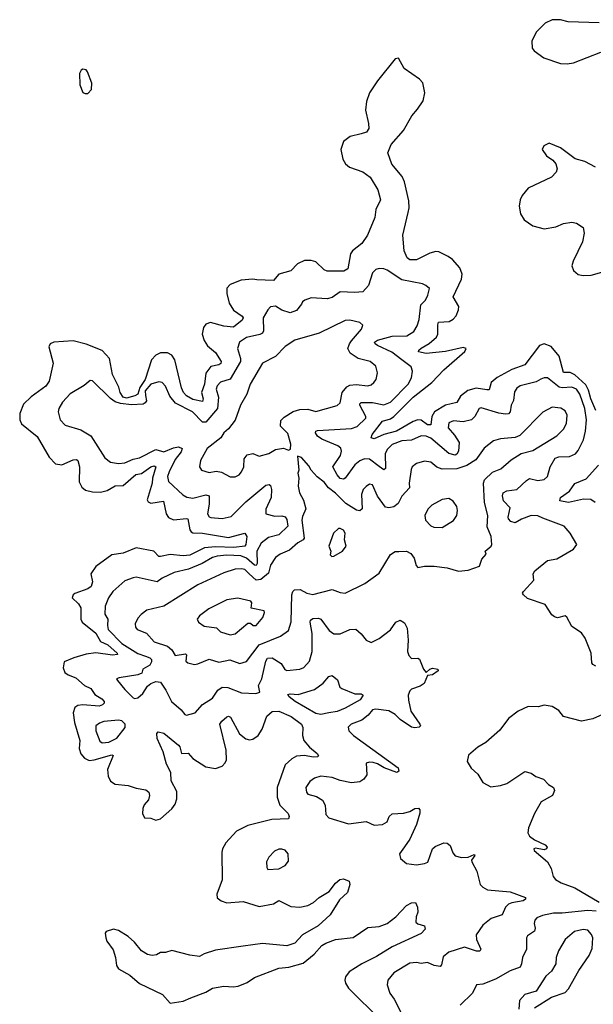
# Model space of a CAD drawing. Extents: x 1954678 to 2060275, y 904822 to 1016299.
# Tile 448 of 467: x 2034815 to 2038358, y 998085 to 1004167. Entities that reach past the tile are written whole.
import ezdxf

# ---------------------------------------------------------------- set-up
doc = ezdxf.new("R2010")
doc.units = 0

msp = doc.modelspace()

# ---------------------------------------------------------------- linework, layer by layer
at = {"layer": '0CON20XD'}
for points in [[(2038395, 1004147.7), (2038203.7, 1004153.7), (2038155, 1004166.9), (2038104.5, 1004165.5), (2038061.8, 1004145), (2038005, 1004089.4), (2037979.2, 1004035), (2037980.7, 1003990.7), (2037992, 1003975), (2038051.7, 1003931.7), (2038155, 1003896.9), (2038196.2, 1003893.8), (2038235, 1003900.9), (2038405, 1003965.3)], [(2038372.9, 1001752.9), (2038342.5, 1001825), (2038329.5, 1001879.5), (2038311.8, 1001911.8), (2038245, 1001974.3), (2038215, 1001987.7), (2038175, 1001987.1), (2038148.2, 1002088.2), (2038098.1, 1002148.1), (2038055, 1002165.5), (2038025, 1002154.5), (2037935.5, 1002034.5), (2037855, 1002006.4), (2037763.6, 1001956.4), (2037727.6, 1001925), (2037715, 1001881.2), (2037700.4, 1001880.4), (2037635, 1001891), (2037582.9, 1001877.1), (2037537.6, 1001842.4), (2037515, 1001803.2), (2037445, 1001786), (2037377.9, 1001745), (2037360.9, 1001715), (2037355, 1001664.5), (2037335, 1001664.4), (2037295, 1001693.9), (2037275, 1001695.6), (2037245, 1001684.8), (2037142, 1001625), (2037064.4, 1001605.6), (2037005, 1001578.6), (2036986.2, 1001585), (2036992.2, 1001605), (2037055, 1001687.8), (2037105, 1001702.5), (2037125, 1001716.2), (2037246.1, 1001835), (2037361.6, 1001925), (2037435.5, 1002004.5), (2037565, 1002116.7), (2037573.3, 1002135), (2037555, 1002142.5), (2037445, 1002117.3), (2037325.3, 1002105.3), (2037278, 1002115), (2037280, 1002125), (2037295, 1002137.9), (2037345, 1002166), (2037389.3, 1002205), (2037397.8, 1002225), (2037397.1, 1002282.9), (2037402.1, 1002297.9), (2037467.6, 1002302.4), (2037493.5, 1002316.5), (2037511.9, 1002338.1), (2037526.4, 1002375), (2037527.3, 1002395), (2037493.3, 1002455), (2037544, 1002565), (2037548.8, 1002595), (2037533.5, 1002635), (2037487.9, 1002685), (2037461.5, 1002705), (2037405, 1002732.5), (2037385, 1002734.6), (2037348, 1002725), (2037265, 1002683.4), (2037225, 1002683.6), (2037207.7, 1002695), (2037189.4, 1002739.4), (2037182.4, 1002835), (2037214.7, 1002975.3), (2037220.8, 1003005), (2037218.8, 1003048.8), (2037192, 1003165), (2037177.9, 1003197.9), (2037114, 1003274), (2037089.4, 1003345), (2037110.5, 1003395), (2037185, 1003482.2), (2037236.2, 1003573.8), (2037273.1, 1003615), (2037306.2, 1003665), (2037317.5, 1003715), (2037305, 1003776.9), (2037285, 1003798.8), (2037190.5, 1003865), (2037155, 1003930), (2037135, 1003925.8), (2037025, 1003790), (2036975, 1003714.3), (2036957.4, 1003662.6), (2036951.8, 1003608.2), (2036970.2, 1003525), (2036970.7, 1003495), (2036957.9, 1003472.1), (2036925, 1003460.9), (2036855.7, 1003445), (2036815, 1003415.5), (2036798.8, 1003365), (2036810.5, 1003305), (2036826.9, 1003276.9), (2036852, 1003255), (2036935, 1003227.1), (2036980.8, 1003195), (2037026.8, 1003116.8), (2037044.3, 1003055), (2037014.5, 1002995.5), (2037008.1, 1002945), (2036963.3, 1002836.7), (2036928.6, 1002785), (2036870.8, 1002739.2), (2036858.8, 1002721.2), (2036841.5, 1002628.5), (2036816.4, 1002613.6), (2036715, 1002613.3), (2036695, 1002622.5), (2036645, 1002670.9), (2036615, 1002680), (2036575, 1002679.5), (2036530.2, 1002659.8), (2036488.8, 1002615), (2036415.5, 1002594.5), (2036383.7, 1002556.3), (2036280.6, 1002559.4), (2036255, 1002563.3), (2036182.9, 1002557.1), (2036115, 1002531.8), (2036095, 1002508), (2036094.8, 1002475.2), (2036108.5, 1002415), (2036135, 1002371.9), (2036188.2, 1002335), (2036195.3, 1002325), (2036189.6, 1002310.4), (2036135, 1002267.8), (2036075, 1002273.1), (2035993.9, 1002296.1), (2035965, 1002286.8), (2035949.3, 1002265), (2035943, 1002225), (2035955, 1002186.4), (2035975, 1002153.3), (2036025, 1002111.1), (2036059.1, 1002055), (2036057.1, 1002042.9), (2036045.8, 1002035), (2035995, 1002025.2), (2035965, 1001982.9), (2035956.4, 1001915), (2035937.4, 1001865), (2035948.6, 1001825), (2035945, 1001808.9), (2035885, 1001820.2), (2035845, 1001844.4), (2035825.7, 1001865), (2035813.9, 1001893.9), (2035773.2, 1002066.8), (2035755.1, 1002095.1), (2035728.7, 1002108.7), (2035685, 1002108.5), (2035655, 1002095.3), (2035630, 1002065), (2035590.8, 1001945), (2035557.3, 1001895), (2035545.2, 1001854.8), (2035527, 1001843), (2035475, 1001829.4), (2035455, 1001835.1), (2035434.7, 1001865), (2035427.3, 1001897.3), (2035387.5, 1001975), (2035369.1, 1002075), (2035325, 1002124.4), (2035225, 1002163.8), (2035145, 1002183.2), (2035025, 1002174.4), (2035004, 1002165), (2034994.1, 1002145.9), (2035021.8, 1002045), (2034996.6, 1001933.4), (2034976.6, 1001903.4), (2034885, 1001838.5), (2034837.8, 1001792.2), (2034814.8, 1001735), (2034815.9, 1001695), (2034825, 1001670), (2034922.8, 1001592.8), (2034996.2, 1001465), (2035035, 1001424.6), (2035075, 1001418.2), (2035145, 1001448.2), (2035165, 1001449.6), (2035173.9, 1001443.9), (2035184.7, 1001405), (2035183.2, 1001313.2), (2035199.7, 1001279.7), (2035220.5, 1001260.5), (2035265, 1001251.1), (2035315, 1001249.5), (2035355, 1001259.6), (2035405, 1001287.8), (2035455, 1001290.3), (2035533.1, 1001356.9), (2035567, 1001363), (2035625, 1001404.2), (2035645, 1001410.4), (2035655, 1001405.8), (2035635.6, 1001335), (2035633.2, 1001305), (2035601.5, 1001201.5), (2035608.2, 1001188.2), (2035625, 1001180.4), (2035703.2, 1001193.2), (2035719.6, 1001115), (2035735, 1001092.9), (2035765, 1001077.5), (2035845, 1001086.9), (2035853.1, 1001083.1), (2035865, 1001016.2), (2035873.2, 1001003.2), (2035885, 1000998.2), (2035945, 1000996.4), (2036105, 1000969.6), (2036205, 1000996.4), (2036218.2, 1000975), (2036211.1, 1000925), (2036204.7, 1000915.3), (2036136.8, 1000906.8), (2036025, 1000911.6), (2035956, 1000904), (2035865, 1000858.7), (2035825, 1000856.4), (2035745, 1000864.3), (2035685, 1000850.3), (2035675, 1000851.8), (2035643.1, 1000885), (2035535, 1000904.5), (2035455, 1000871.5), (2035385, 1000861), (2035285, 1000790.3)], [(2035220, 1003710), (2035235, 1003710.4), (2035258.3, 1003735), (2035260, 1003775), (2035234.4, 1003845), (2035225, 1003856.9), (2035205, 1003861.4), (2035194.6, 1003855.4), (2035184.4, 1003835), (2035185.6, 1003765), (2035205, 1003718), (2035220, 1003710)], [(2038370.8, 1003255), (2038305, 1003290), (2038246.8, 1003306.8), (2038155, 1003375.6), (2038085, 1003404.2), (2038051.7, 1003388.3), (2038042, 1003365), (2038070, 1003325), (2038108.5, 1003298.5), (2038126.9, 1003276.9), (2038135.6, 1003245), (2038128.9, 1003225), (2038100.8, 1003195), (2037955, 1003126.2), (2037918.9, 1003081.1), (2037906.7, 1003055), (2037899.5, 1003015), (2037908.6, 1002968.6), (2037931.7, 1002931.7), (2037983.9, 1002893.9), (2038055, 1002874.4), (2038127, 1002887), (2038175, 1002907.9), (2038225, 1002917.3), (2038255, 1002909.5), (2038295, 1002883.5), (2038302.5, 1002847.5), (2038292.2, 1002795), (2038233.5, 1002675), (2038225.8, 1002645.8), (2038235, 1002618.8), (2038263.8, 1002593.8), (2038295, 1002586.5), (2038345, 1002589.2), (2038425, 1002612.2)], [(2038374.3, 1000174.3), (2038355, 1000183.8), (2038349.2, 1000195), (2038345.6, 1000255), (2038306.9, 1000346.9), (2038285, 1000379.2), (2038225, 1000418.8), (2038195, 1000476.2), (2038183.9, 1000483.9), (2038136.8, 1000473.2), (2038117.8, 1000477.8), (2038102, 1000492), (2038061.2, 1000555), (2037952.4, 1000592.4), (2037926, 1000615), (2037921.2, 1000625), (2037927.1, 1000635), (2037991.5, 1000705), (2037986.7, 1000745), (2037997, 1000763), (2038075, 1000825.7), (2038132.4, 1000837.6), (2038235, 1000895.8), (2038255.7, 1000925), (2038215.8, 1000995), (2038177.9, 1001037.9), (2038047.2, 1001087.2), (2038015, 1001101.8), (2037975, 1001104.5), (2037915, 1001082.7), (2037875, 1001058.6), (2037848, 1001068), (2037833.8, 1001083.8), (2037832.2, 1001095), (2037845, 1001152.5), (2037803.6, 1001195), (2037797.5, 1001225), (2037800.8, 1001245), (2037823.8, 1001256.2), (2037885, 1001264.6), (2037945, 1001321.1), (2037965, 1001332.1), (2038015, 1001320), (2038055, 1001326.7), (2038075.6, 1001345), (2038092.1, 1001405), (2038122.2, 1001457.8), (2038145, 1001466.2), (2038210.9, 1001469.1), (2038247.8, 1001485), (2038264.2, 1001505.7), (2038297.1, 1001572.9), (2038310.8, 1001625), (2038315.2, 1001695), (2038305.6, 1001765), (2038275, 1001854.5), (2038255, 1001884.7), (2038225, 1001898.1), (2038165, 1001892.2), (2038146.8, 1001896.8), (2038075, 1001954.2), (2038055, 1001954.4), (2038035, 1001945.6), (2038005, 1001930.8), (2037905.5, 1001904.5), (2037885, 1001891.2), (2037870.7, 1001869.3), (2037866.2, 1001815), (2037850.9, 1001785), (2037844.4, 1001745), (2037835, 1001733.5), (2037815, 1001730), (2037775, 1001736.2), (2037665, 1001770), (2037654, 1001765), (2037626.9, 1001715), (2037605, 1001694.6), (2037555, 1001683.8), (2037495, 1001689.1), (2037465, 1001676.9), (2037462.3, 1001645), (2037501.6, 1001601.6), (2037528.6, 1001555), (2037525, 1001502.5), (2037516, 1001484), (2037505, 1001476.8), (2037465, 1001487.1), (2037355, 1001583.2), (2037325, 1001595.2), (2037295, 1001597.5), (2037235, 1001570), (2037175, 1001566.3), (2037115, 1001542.7), (2037087.7, 1001515), (2037073.2, 1001486.8), (2037074.4, 1001395), (2037065, 1001386.7), (2037035, 1001407.7), (2036975, 1001452.9), (2036944, 1001454), (2036915, 1001442), (2036885, 1001418.4), (2036825, 1001334.4), (2036815, 1001328.5), (2036795, 1001332.7), (2036775, 1001355.5), (2036748.5, 1001405), (2036796.6, 1001475), (2036802.7, 1001502.7), (2036799.5, 1001519.5), (2036781.1, 1001535), (2036681.5, 1001575), (2036654.4, 1001595), (2036641.4, 1001615), (2036644.2, 1001625), (2036655, 1001629.6), (2036865, 1001641.2), (2036900.5, 1001655), (2036952.7, 1001705), (2036953.8, 1001715), (2036915.3, 1001785), (2036916.4, 1001795), (2036925, 1001801.8), (2036995, 1001802.1), (2037065, 1001787.1), (2037105.4, 1001805), (2037213.6, 1001916.4), (2037235.5, 1001955), (2037241.1, 1001995), (2037232.6, 1002022.6), (2037175.7, 1002065.7), (2037113, 1002113), (2037025.5, 1002155), (2037010.6, 1002165), (2037006.9, 1002175), (2037025, 1002188.4), (2037115, 1002212.3), (2037206.2, 1002213.8), (2037249.1, 1002240.9), (2037270.5, 1002275), (2037282.9, 1002315), (2037293.6, 1002405), (2037321.4, 1002435), (2037336.9, 1002465), (2037346.4, 1002506.4), (2037323.3, 1002525), (2037302.5, 1002535), (2037175, 1002561.1), (2037085, 1002618.9), (2037065, 1002627.8), (2037035, 1002630), (2037015, 1002624), (2036995, 1002603.8), (2036968.5, 1002525), (2036934.2, 1002485.8), (2036885, 1002481.6), (2036795, 1002485.4), (2036745, 1002450.9), (2036715, 1002441.8), (2036615, 1002449.5), (2036576.2, 1002435), (2036562.5, 1002425), (2036555, 1002410), (2036525, 1002370.5), (2036485, 1002355.5), (2036435, 1002372.2), (2036395, 1002397.8), (2036365, 1002394.3), (2036346.9, 1002375), (2036319.5, 1002325), (2036320.4, 1002245), (2036315, 1002230.6), (2036298.4, 1002221.6), (2036215, 1002203.6), (2036172.2, 1002175), (2036161.1, 1002135), (2036179.6, 1002075), (2036178, 1002055), (2036115, 1001946.2), (2036055, 1001927.7), (2036035, 1001905.7), (2036028.7, 1001885), (2036042.3, 1001835), (2036036.8, 1001765), (2035965, 1001680), (2035945, 1001681.3), (2035882.9, 1001745), (2035777.7, 1001797.7), (2035742.3, 1001842.3), (2035715, 1001904.2), (2035695, 1001926.9), (2035675, 1001931.1), (2035625, 1001916.7), (2035589.5, 1001875), (2035591.8, 1001845), (2035597.5, 1001812.5), (2035590.5, 1001799.5), (2035577.2, 1001792.8), (2035505, 1001787.6), (2035437.2, 1001797.2), (2035405, 1001807.2), (2035376.6, 1001826.6), (2035265, 1001936.7), (2035250.7, 1001939.3), (2035212.3, 1001907.7), (2035126, 1001855), (2035079.2, 1001805), (2035056, 1001765), (2035052, 1001745), (2035065.8, 1001695), (2035095, 1001662.5), (2035192.8, 1001632.8), (2035255, 1001595.6), (2035341.5, 1001461.5), (2035375, 1001434.5), (2035425, 1001426.4), (2035465, 1001430), (2035515, 1001451.9), (2035555, 1001460.9), (2035655, 1001511.6), (2035705, 1001498.2), (2035765, 1001523.4), (2035795, 1001527.9), (2035818.2, 1001518.2), (2035813.2, 1001496.8), (2035775, 1001450.8), (2035737.2, 1001375), (2035728.4, 1001345), (2035734.5, 1001315), (2035822, 1001232), (2035847.1, 1001217.1), (2035885, 1001212.5), (2035965, 1001232.3), (2035984.3, 1001225), (2035986.2, 1001175), (2035975.5, 1001115), (2035985, 1001097.1), (2035995, 1001091.5), (2036065, 1001085.5), (2036121.5, 1001098.5), (2036211.3, 1001188.7), (2036335, 1001292.5), (2036355, 1001296), (2036365, 1001290), (2036371.2, 1001265), (2036367.8, 1001215), (2036335, 1001143.8), (2036334.3, 1001115), (2036391.2, 1001101.2), (2036435, 1001102.4), (2036455, 1001096.9), (2036465, 1001080), (2036471.3, 1001038.7), (2036415, 1000984.2), (2036352.3, 1000967.7), (2036306.5, 1000933.5), (2036280, 1000885), (2036281.4, 1000808.6), (2036275, 1000796.1), (2036265, 1000797.2), (2036215, 1000841.2), (2036180.6, 1000855), (2036095, 1000859.7), (2036035, 1000852.6), (2036005, 1000844.8), (2035941.7, 1000808.3), (2035856.6, 1000773.4), (2035768.1, 1000751.9), (2035695, 1000716.9), (2035665, 1000694.5), (2035535, 1000723.3), (2035515, 1000720), (2035465, 1000700), (2035391.1, 1000635), (2035363.8, 1000595), (2035342.9, 1000545), (2035340, 1000495), (2035360.3, 1000465), (2035356.6, 1000425), (2035361.3, 1000401.3), (2035445, 1000313.8), (2035545, 1000252.2), (2035592.5, 1000235), (2035619.4, 1000225), (2035628.5, 1000215), (2035628.8, 1000201.2), (2035618.9, 1000181.1), (2035576.2, 1000155), (2035569.1, 1000130.9), (2035545, 1000121.1), (2035428.7, 1000101.3), (2035412.5, 1000095), (2035418.8, 1000085), (2035465, 1000030), (2035515, 999978.6), (2035526, 999974), (2035545, 999978), (2035575, 1000004.2), (2035605, 1000049.4), (2035624.1, 1000065.9), (2035655, 1000078.8), (2035685, 1000075.6), (2035718.5, 1000025), (2035752.2, 999955), (2035812, 999905), (2035834, 999875), (2035845, 999871.4), (2035897.8, 999885), (2035945, 999937.1), (2036005, 999975.7), (2036037.8, 1000025), (2036065, 1000044.8), (2036101.4, 1000041.4), (2036185, 1000008.8), (2036274.4, 1000005.6), (2036297.6, 1000012.4), (2036289.1, 1000055), (2036311.1, 1000095), (2036335.2, 1000204.8), (2036345.9, 1000224.1), (2036375, 1000224.7), (2036429.4, 1000189.4), (2036453.1, 1000153.1), (2036465, 1000147.5), (2036545.4, 1000154.6), (2036569.2, 1000165), (2036605.5, 1000204.5), (2036621.6, 1000265), (2036621.7, 1000375), (2036608.2, 1000445), (2036611.1, 1000458.9), (2036625, 1000468.8), (2036660.5, 1000470.5), (2036675, 1000464.3), (2036727.1, 1000395), (2036755, 1000374.4), (2036795, 1000373.3), (2036855, 1000401.1), (2036892.1, 1000402.1), (2036924.6, 1000374.6), (2036956, 1000335), (2036985, 1000320.8), (2037035, 1000345.7), (2037105, 1000399.2), (2037137.5, 1000445), (2037165, 1000457.1), (2037190.9, 1000440.9), (2037208.2, 1000408.2), (2037214.4, 1000335), (2037211.2, 1000265), (2037218.8, 1000238.8), (2037235, 1000221.9), (2037275, 1000223.5), (2037285, 1000216.9), (2037308.7, 1000155), (2037325, 1000134.5), (2037349.2, 1000155), (2037365, 1000160.6), (2037388.4, 1000158.4), (2037398.6, 1000155), (2037399.2, 1000145), (2037365, 1000120.2), (2037335, 1000115.8), (2037313.4, 1000066.6), (2037288.8, 1000051.2), (2037235, 1000031.5), (2037225, 1000022.5), (2037215.4, 999995), (2037216.2, 999963.8), (2037231.2, 999895), (2037285.7, 999815), (2037290, 999805), (2037282.9, 999797.1), (2037255, 999792.1), (2037235, 999796.4), (2037164.8, 999844.8), (2037135, 999875.3), (2037095, 999898.8), (2037015, 999908.6), (2036994.6, 999905), (2036967.8, 999872.2), (2036929.3, 999840.7), (2036862, 999815), (2036843.3, 999796.7), (2036848, 999775), (2036876.7, 999745), (2037153.8, 999545), (2037156.7, 999525), (2037145, 999516.7), (2037065.6, 999545), (2037025, 999570.5), (2036998.5, 999578.5), (2036975, 999581.9), (2036954.7, 999575.3), (2036958.2, 999501.8), (2036940.6, 999475), (2036915, 999459.1), (2036865, 999453.1), (2036795, 999468.2), (2036745, 999487.1), (2036675, 999495.5), (2036635, 999483.1), (2036607.6, 999462.4), (2036582.2, 999425), (2036585.6, 999395.6), (2036595, 999382.5), (2036648.8, 999368.8), (2036685.6, 999345.6), (2036701.9, 999315), (2036706.9, 999256.9), (2036725, 999236.2), (2036845, 999200), (2036955, 999213.6), (2037005, 999192.2), (2037055, 999195.7), (2037085, 999211.9), (2037097.8, 999245), (2037115, 999262.5), (2037185, 999265.5), (2037225, 999277.3), (2037255.7, 999295.7), (2037277.9, 999297.9), (2037285.6, 999285.6), (2037286.7, 999265), (2037266.2, 999195), (2037224, 999106), (2037192.5, 999057.5)], [(2036145, 1001342.5), (2036170, 1001355), (2036184, 1001375), (2036198.6, 1001405), (2036201.4, 1001455), (2036220.3, 1001479.7), (2036255, 1001486.9), (2036295, 1001471.9), (2036353.2, 1001486.8), (2036395, 1001511.4), (2036445, 1001521.2), (2036475, 1001508.8), (2036486.7, 1001513.3), (2036490, 1001545), (2036471.7, 1001611.7), (2036426.8, 1001656.8), (2036428.4, 1001691.6), (2036448.2, 1001711.8), (2036505, 1001746.6), (2036545, 1001760), (2036595, 1001760.8), (2036645, 1001747.5), (2036775, 1001783.3), (2036795, 1001800), (2036807.8, 1001865), (2036835, 1001899.3), (2036855, 1001908.6), (2036893.1, 1001913.1), (2036965, 1001906.4), (2036985, 1001911.5), (2037002.9, 1001925), (2037017.1, 1001945), (2037025.7, 1001985), (2037015, 1002026.7), (2036980, 1002055), (2036905, 1002073.9), (2036856.7, 1002106.7), (2036842.5, 1002135), (2036851.8, 1002165), (2036865, 1002182.5), (2036926.9, 1002255), (2036935, 1002280), (2036915, 1002296.7), (2036855, 1002310), (2036825, 1002308.1), (2036665, 1002230.4), (2036515, 1002188.2), (2036455, 1002147.8), (2036395, 1002087.5), (2036315, 1002045.6), (2036238.5, 1001915), (2036217, 1001853), (2036177.8, 1001785), (2036146, 1001694), (2036105, 1001640), (2036076, 1001615), (2036056.4, 1001583.6), (2035972.6, 1001517.4), (2035931.4, 1001445), (2035926.1, 1001406.1), (2035937.5, 1001385), (2035985, 1001369.4), (2036027.6, 1001377.6), (2036061.3, 1001371.3), (2036115, 1001344), (2036145, 1001342.5)], [(2035895, 1000184.8), (2035915, 1000187.4), (2035985, 1000218), (2036045, 1000198.9), (2036112.3, 1000212.3), (2036175, 1000190), (2036215, 1000202.5), (2036295, 1000306.4), (2036425, 1000359.1), (2036475.9, 1000394.1), (2036492.6, 1000447.4), (2036496.2, 1000615), (2036501.8, 1000635), (2036511.5, 1000645), (2036546.5, 1000646.5), (2036588, 1000625), (2036625, 1000617.3), (2036745, 1000647.5), (2036795, 1000628.1), (2036825, 1000625.6), (2036946.4, 1000683.6), (2037035, 1000748.8), (2037105, 1000864.3), (2037135, 1000881.5), (2037156.8, 1000883.2), (2037205, 1000883.3), (2037230.3, 1000870.3), (2037251.2, 1000841.2), (2037263.3, 1000795), (2037275, 1000782.5), (2037315, 1000792.5), (2037375, 1000791.2), (2037455, 1000780.8), (2037525, 1000760), (2037585, 1000766), (2037655, 1000792.5), (2037668.6, 1000835), (2037695.8, 1000865), (2037689.2, 1000885), (2037728.1, 1000915), (2037732.2, 1000925), (2037726.4, 1000975), (2037702.7, 1001035), (2037707.3, 1001105), (2037685.8, 1001185), (2037679.1, 1001305), (2037685.4, 1001325), (2037735, 1001372.3), (2037786.7, 1001393.3), (2037850.8, 1001449.2), (2037912.7, 1001487.3), (2037985, 1001505.7), (2038133.1, 1001596.9), (2038175, 1001637.1), (2038191.9, 1001671.9), (2038196.2, 1001725), (2038185, 1001751.4), (2038157.7, 1001767.7), (2038105, 1001774.3), (2038047.1, 1001742.9), (2037905, 1001597.8), (2037875, 1001585.5), (2037785, 1001577.9), (2037742, 1001565), (2037685, 1001520), (2037632.4, 1001447.6), (2037576.6, 1001413.4), (2037515, 1001392.6), (2037425, 1001389.7), (2037392.3, 1001402.3), (2037355, 1001434), (2037315, 1001440.6), (2037266.7, 1001425), (2037240, 1001405), (2037232.1, 1001387.9), (2037220, 1001305), (2037223.3, 1001275), (2037175, 1001223.3), (2037152.3, 1001177.7), (2037125, 1001158.4), (2037095, 1001152.2), (2037075, 1001156.4), (2037024.2, 1001224.2), (2036995, 1001294), (2036975, 1001298), (2036955.5, 1001284.5), (2036937.1, 1001265), (2036926.5, 1001235), (2036930, 1001145), (2036916, 1001134), (2036895, 1001138.1), (2036828.8, 1001178.8), (2036765, 1001242.5), (2036722.5, 1001275), (2036695, 1001310.6), (2036653, 1001343), (2036614.4, 1001384.4), (2036600.3, 1001410.3), (2036555, 1001462.5), (2036530, 1001470), (2036538.8, 1001385), (2036533.3, 1001365), (2036538.8, 1001335), (2036534.3, 1001285), (2036544.2, 1001245), (2036568.9, 1001198.9), (2036582.9, 1001145), (2036561.7, 1001098.3), (2036557.6, 1001075), (2036572.4, 1000965), (2036565.9, 1000954.1), (2036533.6, 1000936.4), (2036480.5, 1000889.5), (2036423.3, 1000866.7), (2036394.1, 1000845.9), (2036365, 1000798.6), (2036351.8, 1000748.2), (2036305, 1000710), (2036275, 1000704.8), (2036232.4, 1000745), (2036205, 1000771.4), (2036185, 1000775.8), (2036145, 1000773.6), (2036075, 1000751.1), (2035915, 1000675.4), (2035705.3, 1000544.7), (2035600.9, 1000519.1), (2035565, 1000494), (2035545, 1000470), (2035528.9, 1000435), (2035530.6, 1000415), (2035541.1, 1000401.1), (2035597.6, 1000377.6), (2035645.8, 1000325), (2035727.4, 1000297.4), (2035754.7, 1000274.7), (2035775, 1000240), (2035839.2, 1000249.2), (2035844.4, 1000244.4), (2035840.5, 1000205), (2035854.4, 1000195), (2035895, 1000184.8)], [(2038370.4, 1001185), (2038342.4, 1001202.4), (2038296.7, 1001205), (2038204.1, 1001184.1), (2038151.2, 1001195), (2038155.7, 1001215), (2038211.5, 1001255), (2038245, 1001301.4), (2038315, 1001330), (2038390, 1001415)], [(2037425, 1001030), (2037495.5, 1001074.5), (2037516, 1001105), (2037520, 1001135), (2037515, 1001160), (2037493.2, 1001193.2), (2037465, 1001209.2), (2037425, 1001204.2), (2037361.3, 1001168.7), (2037336.8, 1001143.2), (2037318, 1001105), (2037321.2, 1001075), (2037355, 1001041.2), (2037373.1, 1001033.1), (2037425, 1001030)], [(2036742, 1000852), (2036755, 1000853.3), (2036808.8, 1000885), (2036830.8, 1000915), (2036821.4, 1000955), (2036826, 1000995), (2036815, 1001013.3), (2036795, 1001023.8), (2036785, 1001023.3), (2036753.8, 1000996.2), (2036724.4, 1000915), (2036736.7, 1000885), (2036732, 1000862), (2036742, 1000852)], [(2035285, 1000790.3), (2035254.8, 1000745), (2035265.2, 1000695), (2035256.2, 1000665), (2035235, 1000651.4), (2035155, 1000623.1), (2035144.2, 1000615), (2035140, 1000595), (2035178.8, 1000558.8), (2035192.6, 1000535), (2035191.6, 1000465), (2035200.2, 1000445), (2035285, 1000377.4), (2035315, 1000325.6), (2035359.4, 1000305), (2035416.9, 1000255), (2035418.1, 1000245), (2035387.5, 1000242.5), (2035285, 1000256.9), (2035225, 1000247.2), (2035148.6, 1000225), (2035090, 1000200), (2035084, 1000164), (2035094.7, 1000134.7), (2035115, 1000119.8), (2035161, 1000101), (2035214.7, 1000054.7), (2035254.8, 1000035), (2035278.8, 999998.8), (2035323.2, 999973.2), (2035337.1, 999955), (2035337.1, 999945), (2035327.1, 999935), (2035305, 999927.5), (2035204.8, 999934.8), (2035175, 999930.4), (2035155, 999917.8), (2035144.7, 999885.3), (2035153.4, 999825), (2035187.3, 999715), (2035182.5, 999665), (2035192.2, 999632.2), (2035215, 999604.7), (2035245, 999591.5), (2035275.4, 999594.6), (2035385, 999625.6), (2035393.2, 999623.2), (2035357.9, 999535), (2035361.2, 999495), (2035375, 999463.8), (2035405, 999444.7), (2035485, 999437.8), (2035535, 999420.4), (2035595, 999409.1), (2035613.1, 999395), (2035616.5, 999375), (2035611.1, 999348.9), (2035583.4, 999316.6), (2035574.6, 999295), (2035573.7, 999263.7), (2035585, 999236.2), (2035625, 999236), (2035655, 999223.3), (2035685, 999230), (2035755, 999293.1), (2035775, 999321.2), (2035784.6, 999355), (2035785, 999400), (2035750.6, 999465), (2035747.9, 999517.9), (2035721.5, 999568.5), (2035700.6, 999645), (2035665, 999726.7), (2035662.1, 999757.9), (2035670.8, 999769.2), (2035705, 999761.1), (2035795.6, 999685), (2035804.7, 999674.7), (2035815, 999633.8), (2035855, 999635.8), (2035885, 999603.3), (2035965, 999552.9), (2036025, 999542.7), (2036065, 999556.9), (2036084.1, 999575.9), (2036091.5, 999595), (2036089.7, 999655), (2036050.4, 999815), (2036063.1, 999835), (2036095, 999861.9), (2036105.6, 999865.6), (2036118, 999858), (2036173.1, 999755), (2036212, 999725), (2036235, 999718.9), (2036255, 999722.5), (2036287.8, 999745), (2036313.3, 999785), (2036342.5, 999865), (2036375, 999894.6), (2036415, 999896.1), (2036492.1, 999862.1), (2036555.3, 999815), (2036564.7, 999795), (2036562.2, 999745), (2036569.6, 999715), (2036604.5, 999674.5), (2036651.4, 999635), (2036659.7, 999620.3), (2036655.4, 999614.6), (2036627.8, 999612.2), (2036575, 999622.4), (2036525, 999618.9), (2036495, 999601.2), (2036455, 999564.2), (2036406.2, 999425), (2036404.5, 999365), (2036421.1, 999315), (2036473, 999263), (2036478.9, 999245), (2036475, 999231.9), (2036372.5, 999227.5), (2036225, 999189.5), (2036155, 999154.6), (2036087.6, 999082.4), (2036066.9, 999045), (2036063.2, 999025), (2036065.5, 998855), (2036032, 998765), (2036035, 998743.8), (2036060, 998725), (2036095, 998712.5), (2036195, 998719.6), (2036295, 998690.4), (2036383.6, 998706.4), (2036415, 998725.8), (2036489.1, 998689.1), (2036545.5, 998685.5), (2036594, 998695), (2036630, 998715), (2036665.7, 998745), (2036727.1, 998782.9), (2036765, 998834), (2036793, 998857), (2036815, 998861.2), (2036850, 998845), (2036853.8, 998825), (2036840.8, 998775), (2036790.2, 998729.8), (2036732.9, 998637.1), (2036659.6, 998570.4), (2036561.2, 998515), (2036515, 998464), (2036465, 998445.8), (2036315, 998460), (2036195.4, 998445.4), (2036025, 998420.6), (2035955, 998398), (2035925, 998380.8), (2035865, 998388.5), (2035755, 998417.9), (2035715, 998406.4), (2035685, 998406.2), (2035659.5, 998390.5), (2035633.9, 998386.1), (2035605, 998392.5), (2035566.6, 998416.6), (2035525, 998468.6), (2035484.5, 998504.5), (2035425, 998541.2), (2035395, 998548.8), (2035350, 998535), (2035342.5, 998525), (2035346.7, 998495), (2035353.8, 998475), (2035391.7, 998421.7), (2035407.1, 998375), (2035412.9, 998325), (2035424.4, 998305), (2035496, 998266), (2035555, 998213.1), (2035696.5, 998146.5), (2035745, 998091.9), (2035824.4, 998104.4), (2035872, 998125), (2035965, 998161.1), (2036005.9, 998185.9), (2036075, 998196.9), (2036133.2, 998193.2), (2036165, 998198.2), (2036219.2, 998220.8), (2036265, 998251.2), (2036415, 998307.8), (2036477.5, 998315), (2036565, 998339.4), (2036634.3, 998395), (2036682.2, 998447.8), (2036706.7, 998463.3), (2036765, 998486.1), (2036875, 998498.2), (2036965, 998560), (2037035, 998565.7), (2037085, 998583.5), (2037138.6, 998625), (2037204.8, 998695.2), (2037235, 998712.9), (2037260, 998715), (2037272, 998685), (2037274.2, 998655), (2037263.5, 998625), (2037262.7, 998592.7), (2037275, 998581.9), (2037315, 998570), (2037319.7, 998550.3), (2037295, 998523.3), (2037115, 998440), (2037019.6, 998380.4), (2036928.5, 998335), (2036849.4, 998285), (2036826.7, 998255), (2036823.3, 998235), (2036828.1, 998215), (2036845.6, 998185), (2037045, 997986.7)], [(2036115, 1000368), (2036145, 1000372.9), (2036225, 1000439.2), (2036240, 1000440), (2036257.5, 1000425), (2036275, 1000425.6), (2036315.8, 1000475), (2036327.5, 1000505), (2036325.8, 1000515.8), (2036245, 1000532.5), (2036249.2, 1000565), (2036243.3, 1000575), (2036163, 1000593), (2036095, 1000584.4), (2035982.9, 1000527.1), (2035925, 1000484), (2035911.4, 1000465), (2035918.8, 1000445), (2035955, 1000420), (2036031.5, 1000411.5), (2036055, 1000386.7), (2036115, 1000368)], [(2036674.2, 999875.8), (2036645, 999882.5), (2036516.8, 999955), (2036478.5, 999985), (2036471.1, 999998.9), (2036485, 1000003.3), (2036535, 999998.4), (2036635, 1000030.6), (2036690.3, 1000069.7), (2036725, 1000109.2), (2036745, 1000116.2), (2036778.6, 1000088.6), (2036792.5, 1000045), (2036803.8, 1000035), (2036885, 1000003.5), (2036923.3, 1000003.3), (2036937.5, 999995), (2036917.1, 999965), (2036825, 999914.7), (2036776.2, 999893.8), (2036725, 999884.8), (2036674.2, 999875.8)], [(2038456.1, 999893.9), (2038355, 999848.8), (2038285, 999834), (2038173.2, 999863.2), (2038145, 999900.8), (2038104.2, 999924.2), (2038055, 999933.8), (2038017.1, 999922.9), (2037955.6, 999924.4), (2037895, 999895.7), (2037835, 999851.4), (2037780.5, 999779.5), (2037695, 999702.5), (2037645.7, 999674.3), (2037587.5, 999625), (2037580, 999585), (2037604.2, 999544.2), (2037645, 999506.7), (2037676.2, 999455), (2037725, 999429.2), (2037785, 999436.9), (2037825, 999450), (2037935, 999524), (2037975, 999513.8), (2038003.1, 999493.1), (2038051.2, 999475), (2038082.2, 999442.2), (2038112, 999425), (2038118.6, 999405), (2038105.7, 999375), (2038035.8, 999335), (2037995.5, 999264.5), (2037957.8, 999175), (2037953.3, 999145), (2037965, 999123.1), (2037995, 999101.5), (2038060.7, 999070.7), (2038072.5, 999055), (2038070, 999045), (2038055, 999040.5), (2038000.7, 999049.3), (2037990, 999045), (2037993.1, 999035), (2038075.3, 998965), (2038098.2, 998925), (2038109.4, 998875), (2038125, 998855.7), (2038160, 998835), (2038243.8, 998805), (2038395, 998715.9)], [(2035325, 999700.6), (2035365, 999703.6), (2035415, 999729.5), (2035466.4, 999795), (2035465.4, 999815.4), (2035446.7, 999836.7), (2035425, 999840.4), (2035335, 999831.8), (2035307.6, 999822.4), (2035285, 999806.2), (2035284.4, 999775), (2035310.9, 999710.9), (2035325, 999700.6)], [(2037192.5, 999057.5), (2037162, 999015), (2037166.2, 998985), (2037204.2, 998954.2), (2037265, 998946.9), (2037315, 998954.4), (2037336.2, 998963.8), (2037365.8, 999045), (2037380.7, 999059.3), (2037435, 999082.9), (2037455, 999080.8), (2037475, 999066.2), (2037490, 999020), (2037505, 999002.5), (2037545, 998992.5), (2037585.4, 998994.6), (2037621.7, 999011.7), (2037626.9, 999005), (2037606.5, 998975), (2037607.5, 998965), (2037638, 998908), (2037660, 998825), (2037675, 998808.8), (2037705, 998793.1), (2037845, 998779.1), (2037938.8, 998745), (2037940, 998735), (2037925.8, 998725), (2037855, 998713.2), (2037835, 998704.6), (2037816.8, 998685), (2037795, 998637.8), (2037727.1, 998615), (2037675.5, 998575), (2037634.1, 998515), (2037637.3, 998485), (2037664.2, 998425.8), (2037656.4, 998413.6), (2037636.1, 998413.9), (2037561.7, 998438.3), (2037465, 998408.2), (2037431.5, 998378.5), (2037421.1, 998328.9), (2037411.2, 998318.8), (2037375, 998324.5), (2037335, 998343.6), (2037295, 998337.5), (2037265, 998343.3), (2037225, 998340), (2037125, 998280.8), (2037088.6, 998235), (2037085.8, 998205), (2037101.4, 998155), (2037127.6, 998117.6), (2037174.4, 998025)], [(2036347.5, 998917.5), (2036415, 998922.5), (2036455, 998942), (2036475, 998970), (2036473.8, 999015), (2036455, 999036.7), (2036435, 999043.3), (2036415, 999043.3), (2036389.5, 999030.5), (2036354, 998995), (2036338.8, 998965), (2036340.7, 998930.7), (2036347.5, 998917.5)], [(2038375, 998661.7), (2038325, 998665.5), (2038165, 998647.6), (2038111.7, 998648.2), (2038045, 998633.8), (2038010.2, 998619.8), (2037997.5, 998605), (2037991.9, 998585), (2037998.9, 998555), (2037995, 998536.2), (2037952.2, 998507.8), (2037946, 998495), (2037945.5, 998425), (2037921.5, 998375), (2037915.4, 998335), (2037905.5, 998315), (2037845, 998292.9), (2037755, 998241.2), (2037675, 998210.8), (2037637.5, 998205), (2037612.5, 998155), (2037535, 998080)], [(2037995, 998064), (2038100.2, 998129.8), (2038185, 998159.2), (2038205, 998180), (2038269.2, 998295), (2038332.4, 998387.6), (2038350.3, 998429.7), (2038355.6, 998495), (2038347.2, 998517.2), (2038325, 998542.5), (2038295, 998547.8), (2038241.2, 998535), (2038185, 998486), (2038143.3, 998415), (2038129.4, 998375), (2038125.7, 998335), (2038099.5, 998290.5), (2038065, 998258.8), (2038005, 998166.7), (2037935, 998145.8), (2037901.7, 998108.3), (2037898, 998055)]]:
    msp.add_lwpolyline(points, dxfattribs=at)

doc.saveas('drawing.dxf')
